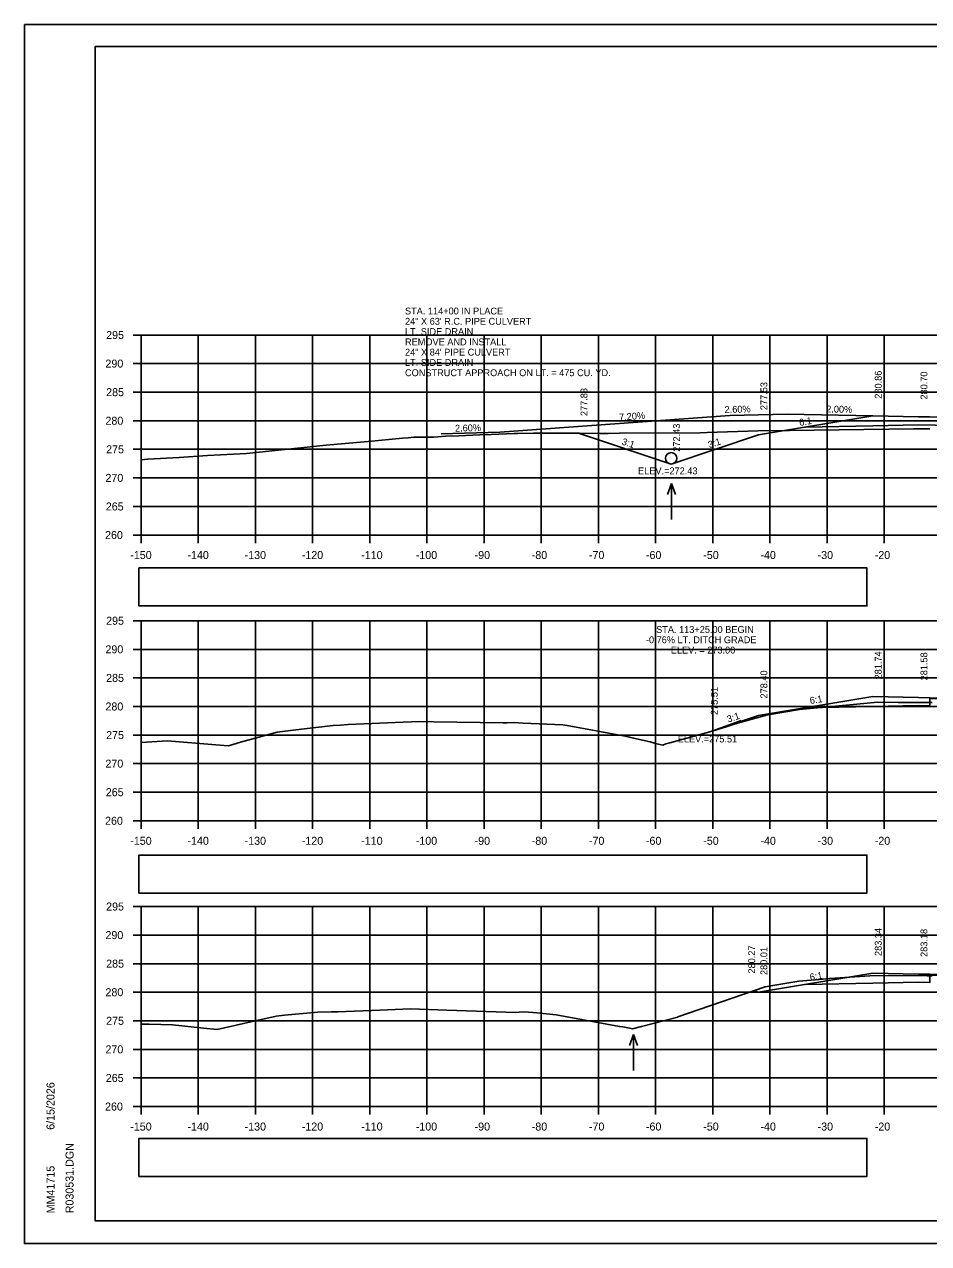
# Model space of a CAD drawing. Extents: x 285 to 4233, y -659 to 3710.
# Drawn here: x 368.9 to 527, y 402.8 to 616.2 of the extents above; entities that cross this region are included whole.
import ezdxf

# ---------------------------------------------------------------- set-up
doc = ezdxf.new("R2010")
doc.units = 0
for name, color, linetype in [('R_Alt Surface', 7, 'Continuous'), ('R_Axis', 7, 'Continuous'), ('R_Axis Annot', 7, 'Continuous'), ('R_Border', 7, 'Continuous'), ('R_Drive', 7, 'Continuous'), ('R_Exist Surface', 7, 'Continuous'), ('R_Fin Surface', 7, 'Continuous'), ('R_Grid', 7, 'Continuous'), ('R_No Plot', 7, 'Continuous'), ('R_Proposed Const Limits', 7, 'Continuous'), ('R_Water', 7, 'Continuous'), ('R_Water Annot', 7, 'Continuous'), ('R_Xsect Elev', 7, 'Continuous'), ('R_Xsect Slope', 7, 'Continuous')]:
    doc.layers.add(name, color=color, linetype=linetype)

msp = doc.modelspace()

# ---------------------------------------------------------------- linework, layer by layer
at = {"layer": 'R_Alt Surface'}
for points in [[(505.44, 545.71), (517.28, 545.95), (525.28, 546.11), (551.28, 545.59), (555.51, 545.51), (561.51, 545.39), (570.35, 545.21)], [(505.44, 496.59), (517.28, 496.83), (525.28, 496.99), (527.28, 496.95), (527.28, 498.2), (551.28, 497.72), (551.28, 496.47), (551.28, 496.47), (557.28, 496.35), (566.12, 496.17)], [(505.44, 448.2), (517.28, 448.43), (525.28, 448.59), (527.28, 448.55), (527.28, 449.8), (551.28, 449.32), (551.28, 448.07), (551.28, 448.07), (557.28, 447.95), (566.12, 447.78)]]:
    msp.add_lwpolyline(points, dxfattribs=at)
at = {"layer": 'R_Axis'}
for p, q in [((387.88, 561.83), (389.28, 561.83)), ((389.28, 526.83), (389.28, 561.83)), ((387.88, 556.83), (389.28, 556.83)), ((387.88, 551.83), (389.28, 551.83)), ((387.88, 546.83), (389.28, 546.83)), ((387.88, 541.83), (389.28, 541.83)), ((387.88, 536.83), (389.28, 536.83)), ((387.88, 531.83), (389.28, 531.83)), ((387.88, 526.83), (389.28, 526.83)), ((389.28, 526.83), (689.28, 526.83)), ((389.28, 525.43), (389.28, 526.83)), ((399.28, 525.43), (399.28, 526.83)), ((409.28, 525.43), (409.28, 526.83)), ((419.28, 525.43), (419.28, 526.83)), ((429.28, 525.43), (429.28, 526.83)), ((439.28, 525.43), (439.28, 526.83)), ((449.28, 525.43), (449.28, 526.83)), ((459.28, 525.43), (459.28, 526.83)), ((469.28, 525.43), (469.28, 526.83)), ((479.28, 525.43), (479.28, 526.83)), ((489.28, 525.43), (489.28, 526.83)), ((499.28, 525.43), (499.28, 526.83)), ((509.28, 525.43), (509.28, 526.83)), ((519.28, 525.43), (519.28, 526.83)), ((387.88, 511.83), (389.28, 511.83)), ((389.28, 476.83), (389.28, 511.83)), ((387.88, 506.83), (389.28, 506.83)), ((387.88, 501.83), (389.28, 501.83)), ((387.88, 496.83), (389.28, 496.83)), ((387.88, 491.83), (389.28, 491.83)), ((387.88, 486.83), (389.28, 486.83)), ((387.88, 481.83), (389.28, 481.83)), ((387.88, 476.83), (389.28, 476.83)), ((389.28, 476.83), (689.28, 476.83)), ((389.28, 475.43), (389.28, 476.83)), ((399.28, 475.43), (399.28, 476.83)), ((409.28, 475.43), (409.28, 476.83)), ((419.28, 475.43), (419.28, 476.83)), ((429.28, 475.43), (429.28, 476.83)), ((439.28, 475.43), (439.28, 476.83)), ((449.28, 475.43), (449.28, 476.83)), ((459.28, 475.43), (459.28, 476.83)), ((469.28, 475.43), (469.28, 476.83)), ((479.28, 475.43), (479.28, 476.83)), ((489.28, 475.43), (489.28, 476.83)), ((499.28, 475.43), (499.28, 476.83)), ((509.28, 475.43), (509.28, 476.83)), ((519.28, 475.43), (519.28, 476.83)), ((387.88, 461.83), (389.28, 461.83)), ((389.28, 426.83), (389.28, 461.83)), ((387.88, 456.83), (389.28, 456.83)), ((387.88, 451.83), (389.28, 451.83)), ((387.88, 446.83), (389.28, 446.83)), ((387.88, 441.83), (389.28, 441.83)), ((387.88, 436.83), (389.28, 436.83)), ((387.88, 431.83), (389.28, 431.83)), ((387.88, 426.83), (389.28, 426.83)), ((389.28, 426.83), (689.28, 426.83)), ((389.28, 425.43), (389.28, 426.83)), ((399.28, 425.43), (399.28, 426.83)), ((409.28, 425.43), (409.28, 426.83)), ((419.28, 425.43), (419.28, 426.83)), ((429.28, 425.43), (429.28, 426.83)), ((439.28, 425.43), (439.28, 426.83)), ((449.28, 425.43), (449.28, 426.83)), ((459.28, 425.43), (459.28, 426.83)), ((469.28, 425.43), (469.28, 426.83)), ((479.28, 425.43), (479.28, 426.83)), ((489.28, 425.43), (489.28, 426.83)), ((499.28, 425.43), (499.28, 426.83)), ((509.28, 425.43), (509.28, 426.83)), ((519.28, 425.43), (519.28, 426.83))]:
    msp.add_line(p, q, dxfattribs=at)
at = {"layer": 'R_Axis Annot'}
for points in [[(388.91, 514.42), (516.24, 514.42), (516.24, 521.07), (388.91, 521.07)], [(388.91, 464.19), (516.24, 464.19), (516.24, 470.84), (388.91, 470.84)], [(388.91, 414.61), (516.24, 414.61), (516.24, 421.26), (388.91, 421.26)]]:
    msp.add_lwpolyline(points, close=True, dxfattribs=at)
at = {"layer": 'R_Border'}
for p, q in [((381.28, 612.29), (697.46, 612.29)), ((381.28, 406.83), (381.28, 612.29)), ((381.28, 406.83), (381.28, 406.83)), ((697.46, 406.83), (381.28, 406.83))]:
    msp.add_line(p, q, dxfattribs=at)
at = {"layer": 'R_Drive'}
for p, q in [((492.28, 547.73), (452.01, 544.83)), ((502.28, 547.99), (492.28, 547.73)), ((517.28, 547.69), (502.28, 547.99)), ((452.01, 544.83), (441.78, 544.56))]:
    msp.add_line(p, q, dxfattribs=at)
at = {"layer": 'R_Exist Surface'}
for points in [[(389.28, 539.99), (390.48, 540.11), (395.96, 540.42), (400.93, 540.77), (407.75, 541.08), (421.65, 542.54), (423, 542.67), (424.31, 542.79), (429.01, 543.18), (435.03, 543.78), (436, 543.86), (436.97, 543.94), (440.47, 543.98), (442.55, 544.15), (444.87, 544.19), (448.56, 544.34), (450.54, 544.44), (454.57, 544.57), (455.11, 544.58), (457.91, 544.63), (465.95, 544.65), (469.52, 544.58), (471.01, 544.58), (472.97, 544.66), (487.06, 544.72), (488.31, 544.76), (497.16, 545.07), (502.68, 545.12), (524.38, 545.4), (527.24, 545.4)], [(389.28, 490.52), (390.21, 490.6), (393.89, 490.83), (402.36, 490.14), (404.6, 489.97), (406.66, 490.59), (413.07, 492.34), (416.37, 492.73), (422.91, 493.52), (424.15, 493.57), (425.49, 493.65), (435.12, 494.06), (438.07, 494.18), (440.49, 494.15), (452.6, 493.97), (453.3, 493.98), (454.49, 494.02), (456.14, 493.89), (463.05, 493.64), (463.79, 493.53), (473.97, 491.64), (474.74, 491.47), (475.43, 491.31), (478.36, 490.63), (479.24, 490.38), (480.58, 490.09), (481.1, 490.29), (481.77, 490.5), (486.03, 491.63), (489.19, 492.5), (491.79, 493.35), (493.21, 493.81), (498.27, 495.22), (498.5, 495.28), (498.6, 495.3), (504.43, 496.31), (514.5, 497.24), (518.12, 497.58), (521.73, 497.55), (527.66, 497.5)], [(389.28, 441.24), (390.67, 441.22), (394.76, 441.1), (400.22, 440.55), (402.57, 440.33), (408.48, 441.63), (412.94, 442.65), (414.35, 442.79), (420.22, 443.32), (422.59, 443.39), (423.7, 443.43), (431.07, 443.72), (436.44, 443.92), (442.75, 443.71), (454.84, 443.3), (455.43, 443.34), (456.34, 443.41), (458.53, 443.22), (461.89, 442.88), (472.98, 440.86), (473.58, 440.75), (475.04, 440.46), (475.26, 440.4), (476.83, 440.81), (483.15, 442.45), (483.18, 442.55), (494.54, 446.42), (498.44, 447.78), (499.44, 447.93), (504.36, 448.76), (507.87, 449.07), (509.68, 449.23), (511.53, 449.35), (517.61, 449.76), (526.77, 449.69), (527.66, 449.68)]]:
    msp.add_lwpolyline(points, dxfattribs=at)
at = {"layer": 'R_Fin Surface'}
for points in [[(465.81, 544.65), (482, 539.26), (497.28, 544.35), (517.28, 547.69), (525.28, 547.53), (527.28, 547.49), (551.28, 547.01), (555.51, 546.92), (561.51, 546.68), (585.51, 542.68), (590.71, 544.42)], [(488.6, 492.34), (497.28, 495.23), (517.28, 498.56), (525.28, 498.4), (527.28, 498.36), (551.28, 497.88), (557.28, 497.64), (581.28, 493.64), (581.71, 493.5)], [(496.49, 447.1), (497.28, 446.84), (517.28, 450.17), (525.28, 450.01), (527.28, 449.97), (551.28, 449.49), (557.28, 449.25), (581.28, 445.25), (582, 445.49)]]:
    msp.add_lwpolyline(points, dxfattribs=at)
at = {"layer": 'R_Grid'}
for p, q in [((389.28, 561.83), (689.28, 561.83)), ((389.28, 526.83), (389.28, 561.83)), ((399.28, 526.83), (399.28, 561.83)), ((409.28, 526.83), (409.28, 561.83)), ((419.28, 526.83), (419.28, 561.83)), ((429.28, 526.83), (429.28, 561.83)), ((439.28, 526.83), (439.28, 561.83)), ((449.28, 526.83), (449.28, 561.83)), ((459.28, 526.83), (459.28, 561.83)), ((469.28, 526.83), (469.28, 561.83)), ((479.28, 526.83), (479.28, 561.83)), ((489.28, 526.83), (489.28, 561.83)), ((499.28, 526.83), (499.28, 561.83)), ((509.28, 526.83), (509.28, 561.83)), ((519.28, 526.83), (519.28, 561.83)), ((389.28, 556.83), (689.28, 556.83)), ((389.28, 551.83), (689.28, 551.83)), ((389.28, 546.83), (689.28, 546.83)), ((389.28, 541.83), (689.28, 541.83)), ((389.28, 536.83), (689.28, 536.83)), ((389.28, 531.83), (689.28, 531.83)), ((389.28, 526.83), (689.28, 526.83)), ((389.28, 511.83), (689.28, 511.83)), ((389.28, 476.83), (389.28, 511.83)), ((399.28, 476.83), (399.28, 511.83)), ((409.28, 476.83), (409.28, 511.83)), ((419.28, 476.83), (419.28, 511.83)), ((429.28, 476.83), (429.28, 511.83)), ((439.28, 476.83), (439.28, 511.83)), ((449.28, 476.83), (449.28, 511.83)), ((459.28, 476.83), (459.28, 511.83)), ((469.28, 476.83), (469.28, 511.83)), ((479.28, 476.83), (479.28, 511.83)), ((489.28, 476.83), (489.28, 511.83)), ((499.28, 476.83), (499.28, 511.83)), ((509.28, 476.83), (509.28, 511.83)), ((519.28, 476.83), (519.28, 511.83)), ((389.28, 506.83), (689.28, 506.83)), ((389.28, 501.83), (689.28, 501.83)), ((389.28, 496.83), (689.28, 496.83)), ((389.28, 491.83), (689.28, 491.83)), ((389.28, 486.83), (689.28, 486.83)), ((389.28, 481.83), (689.28, 481.83)), ((389.28, 476.83), (689.28, 476.83)), ((389.28, 461.83), (689.28, 461.83)), ((389.28, 426.83), (389.28, 461.83)), ((399.28, 426.83), (399.28, 461.83)), ((409.28, 426.83), (409.28, 461.83)), ((419.28, 426.83), (419.28, 461.83)), ((429.28, 426.83), (429.28, 461.83)), ((439.28, 426.83), (439.28, 461.83)), ((449.28, 426.83), (449.28, 461.83)), ((459.28, 426.83), (459.28, 461.83)), ((469.28, 426.83), (469.28, 461.83)), ((479.28, 426.83), (479.28, 461.83)), ((489.28, 426.83), (489.28, 461.83)), ((499.28, 426.83), (499.28, 461.83)), ((509.28, 426.83), (509.28, 461.83)), ((519.28, 426.83), (519.28, 461.83)), ((389.28, 456.83), (689.28, 456.83)), ((389.28, 451.83), (689.28, 451.83)), ((389.28, 446.83), (689.28, 446.83)), ((389.28, 441.83), (689.28, 441.83)), ((389.28, 436.83), (689.28, 436.83)), ((389.28, 431.83), (689.28, 431.83)), ((389.28, 426.83), (689.28, 426.83))]:
    msp.add_line(p, q, dxfattribs=at)
at = {"layer": 'R_No Plot'}
for p, q in [((368.88, 616.18), (702.21, 616.18)), ((368.88, 402.85), (702.21, 402.85))]:
    msp.add_line(p, q, dxfattribs=at)
for points in [[(368.87, 616.18), (702.21, 616.18), (702.21, 402.85), (368.87, 402.85)], [(615.2, 612.29), (634.82, 612.29), (634.82, 602.41), (650.93, 602.41), (674.13, 602.41), (674.25, 574.25), (697.46, 574.25), (697.46, 406.83), (381.28, 406.83), (381.28, 612.29)]]:
    msp.add_lwpolyline(points, close=True, dxfattribs=at)
at = {"layer": 'R_Proposed Const Limits'}
msp.add_lwpolyline([(494.24, 494.35), (491.6, 493.4), (488.77, 492.41), (488.6, 492.34)], dxfattribs=at)
at = {"layer": 'R_Water'}
msp.add_circle((482, 540.26), 1, dxfattribs=at)
at = {"layer": 'R_Water Annot'}
for p, q in [((482.09, 535.86), (481.39, 533.93)), ((482.09, 529.57), (482.09, 535.86)), ((482.09, 535.86), (482.79, 533.93)), ((475.41, 439.41), (474.71, 437.49)), ((475.41, 433.13), (475.41, 439.41)), ((475.41, 439.41), (476.11, 437.49))]:
    msp.add_line(p, q, dxfattribs=at)

# ---------------------------------------------------------------- texts
at = {"layer": 'R_Axis Annot'}
for s, p in [('295', (383.17, 561.13)), ('290', (383.05, 556.13)), ('285', (383.17, 551.13)), ('280', (383.05, 546.13)), ('275', (383.17, 541.13)), ('270', (383.05, 536.13)), ('265', (383.11, 531.13)), ('260', (382.98, 526.13)), ('-150', (387.39, 522.63)), ('-140', (397.39, 522.63)), ('-130', (407.39, 522.63)), ('-120', (417.39, 522.63)), ('-110', (427.79, 522.63)), ('-100', (437.33, 522.63)), ('-90', (447.62, 522.63)), ('-80', (457.62, 522.63)), ('-70', (467.62, 522.63)), ('-60', (477.59, 522.63)), ('-50', (487.62, 522.63)), ('-40', (497.62, 522.63)), ('-30', (507.62, 522.63)), ('-20', (517.62, 522.63)), ('295', (383.17, 511.13)), ('290', (383.05, 506.13)), ('285', (383.17, 501.13)), ('280', (383.05, 496.13)), ('275', (383.17, 491.13)), ('270', (383.05, 486.13)), ('265', (383.11, 481.13)), ('260', (382.98, 476.13)), ('-150', (387.39, 472.63)), ('-140', (397.39, 472.63)), ('-130', (407.39, 472.63)), ('-120', (417.39, 472.63)), ('-110', (427.79, 472.63)), ('-100', (437.33, 472.63)), ('-90', (447.62, 472.63)), ('-80', (457.62, 472.63)), ('-70', (467.62, 472.63)), ('-60', (477.59, 472.63)), ('-50', (487.62, 472.63)), ('-40', (497.62, 472.63)), ('-30', (507.62, 472.63)), ('-20', (517.62, 472.63)), ('295', (383.17, 461.13)), ('290', (383.05, 456.13)), ('285', (383.17, 451.13)), ('280', (383.05, 446.13)), ('275', (383.17, 441.13)), ('270', (383.05, 436.13)), ('265', (383.11, 431.13)), ('260', (382.98, 426.13)), ('-150', (387.39, 422.63)), ('-140', (397.39, 422.63)), ('-130', (407.39, 422.63)), ('-120', (417.39, 422.63)), ('-110', (427.79, 422.63)), ('-100', (437.33, 422.63)), ('-90', (447.62, 422.63)), ('-80', (457.62, 422.63)), ('-70', (467.62, 422.63)), ('-60', (477.59, 422.63)), ('-50', (487.62, 422.63)), ('-40', (497.62, 422.63)), ('-30', (507.62, 422.63)), ('-20', (517.62, 422.63))]:
    msp.add_text(s, height=1.4, dxfattribs=at).set_placement(p)
at = {"layer": 'R_Border'}
for s, p in [('6/15/2026', (374.14, 422.76)), ('R030531.DGN', (377.47, 408.15)), ('MM41715', (374.14, 408.15))]:
    msp.add_text(s, height=1.4, rotation=90, dxfattribs=at).set_placement(p)
at = {"layer": 'R_Water Annot'}
for s, p in [('STA. 114+00 IN PLACE', (435.45, 565.43)), ('24" X 63\' R.C. PIPE CULVERT', (435.45, 563.63)), ('LT. SIDE DRAIN', (435.45, 561.83)), ('REMOVE AND INSTALL', (435.45, 560.03)), ('24" X 84\' PIPE CULVERT', (435.45, 558.23)), ('LT. SIDE DRAIN', (435.45, 556.43)), ('CONSTRUCT APPROACH ON LT. = 475 CU. YD.', (435.45, 554.63))]:
    msp.add_text(s, height=1.2, dxfattribs=at).set_placement(p)
at = {"layer": 'R_Xsect Elev'}
for s, rotation, p in [('280.86', 90, (518.83, 550.69)), ('280.70', 90, (526.83, 550.53)), ('277.53', 90, (498.83, 548.69)), ('277.83', 90, (467.36, 547.65)), ('7.20%', 4.1182, (472.94, 546.85)), ('2.60%', 1.4894, (491.37, 548.18)), ('2.00%', 358.8542, (509.12, 548.29)), ('2.60%', 1.4894, (444.21, 544.91)), ('272.43', 90, (483.55, 541.41)), ('281.74', 90, (518.83, 501.56)), ('281.58', 90, (526.83, 501.4)), ('278.40', 90, (498.83, 498.23)), ('275.51', 90, (490.15, 495.34)), ('283.34', 90, (518.83, 453.17)), ('283.18', 90, (526.83, 453.01)), ('280.27', 90, (496.7, 450.1)), ('280.01', 90, (498.83, 449.84))]:
    msp.add_text(s, height=1.2, rotation=rotation, dxfattribs=at).set_placement(p)
for s, p in [('ELEV.=272.43', (476.22, 537.46)), ('STA. 113+25.00 BEGIN ', (479.38, 509.7)), ('-0.76% LT. DITCH GRADE', (477.59, 507.9)), ('ELEV. = 273.00', (481.94, 506.1)), ('ELEV.=275.51', (483.16, 490.54))]:
    msp.add_text(s, height=1.2, dxfattribs=at).set_placement(p)
at = {"layer": 'R_Xsect Slope'}
for s, rotation, p in [('6:1', 9.4623, (504.49, 545.92)), ('3:1', 341.5651, (473.27, 542.69)), ('3:1', 18.4349, (488.69, 542.02)), ('6:1', 9.4623, (506.35, 497.25)), ('3:1', 18.4349, (491.99, 494)), ('6:1', 9.4623, (506.35, 448.86))]:
    msp.add_text(s, height=1.2, rotation=rotation, dxfattribs=at).set_placement(p)

doc.saveas('drawing.dxf')
